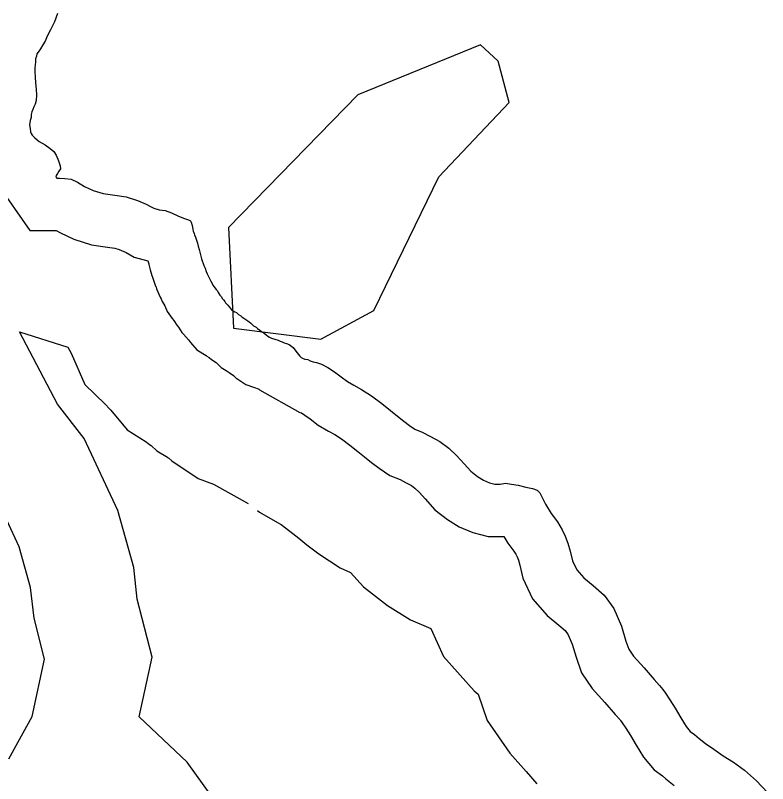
# Model space of a CAD drawing. Extents: x 1662474 to 1856135, y 779280 to 917889.
# Drawn here: x 1743779 to 1744857, y 791658 to 792759 of the extents above; entities that cross this region are included whole.
import ezdxf

# ---------------------------------------------------------------- set-up
doc = ezdxf.new("R2010")
doc.units = 0
for name, color, linetype in [('Exist Hydrographic Lake Shore', 7, 'Continuous'), ('Exist Hydrographic Pond Under 1500 Sq Ft', 7, 'Continuous'), ('Old_Level_44', 7, 'Continuous')]:
    doc.layers.add(name, color=color, linetype=linetype)

msp = doc.modelspace()

# ---------------------------------------------------------------- linework, layer by layer
at = {"layer": 'Exist Hydrographic Lake Shore'}
for points in [[(1743839.6, 792761.5), (1743835.4, 792749.7), (1743829.9, 792737.9), (1743824.9, 792728.8), (1743822, 792721.9), (1743818.9, 792716.4), (1743815.1, 792711.1), (1743811.8, 792705.9), (1743809.9, 792703.5), (1743809.6, 792700.4), (1743808.4, 792696.4), (1743808.1, 792691.7), (1743807.5, 792688.1), (1743807.2, 792683.3), (1743807.2, 792678.1), (1743807.5, 792670.2), (1743808.4, 792662.1), (1743808.9, 792653.1), (1743809.4, 792644.4), (1743808.9, 792636.9), (1743807.5, 792631.6), (1743805.8, 792627.7), (1743804.4, 792624), (1743803.1, 792620.6), (1743802.2, 792616.9), (1743801.8, 792612.7), (1743800.5, 792608.2), (1743799.6, 792602.2), (1743800.5, 792596.9), (1743801.2, 792592), (1743802, 792589.6), (1743803.6, 792587.2), (1743807.2, 792583.3), (1743813.6, 792578.1), (1743821.8, 792573.1), (1743829.4, 792568.1), (1743834.4, 792563.9), (1743837.8, 792558.4), (1743841.1, 792550.2), (1743843.5, 792543.4), (1743843.8, 792538.7)], [(1743843.8, 792538.7), (1743841.6, 792535.8), (1743839.6, 792532.4), (1743838, 792529.5), (1743837.2, 792527.7), (1743838.8, 792525.6), (1743842.5, 792525.6), (1743850, 792525.3), (1743859.2, 792524), (1743868.4, 792519.6), (1743878.6, 792513.8), (1743890.8, 792508), (1743905.1, 792503.5), (1743921.8, 792501.2), (1743938.2, 792498.8), (1743954.2, 792493.8), (1743966.9, 792488.3), (1743973.1, 792485.1), (1743977.9, 792482.5), (1743985.2, 792480.4), (1743993.9, 792479.1), (1744002.9, 792475.7), (1744012, 792471.5), (1744020.4, 792468.4), (1744027.2, 792466), (1744030.1, 792464.4), (1744031.1, 792462.3), (1744032.5, 792457.6), (1744033.5, 792452.4), (1744034.2, 792449.4), (1744035.4, 792446.3), (1744035.9, 792444.5), (1744037.2, 792440.8), (1744038.8, 792436.9), (1744040.1, 792432.4), (1744041.1, 792427.9), (1744042.8, 792423.2), (1744044, 792417.7), (1744044.8, 792414), (1744046.1, 792410.1), (1744047.1, 792406.9), (1744048.5, 792403.2), (1744049.5, 792400.4), (1744051.4, 792396.7), (1744052.6, 792392), (1744054.2, 792388.3), (1744056.1, 792384.9), (1744057.4, 792381.8), (1744059.5, 792378.1), (1744061.4, 792374.4), (1744062.4, 792372.1), (1744063.8, 792370.2), (1744066.9, 792366.2), (1744068.8, 792364.2), (1744070, 792361.6), (1744072.1, 792358.1), (1744074, 792355.8), (1744076, 792352.6), (1744077.4, 792351.3), (1744079.2, 792348.9), (1744080.5, 792346.8), (1744083.6, 792343.4), (1744086, 792340.6), (1744087.6, 792338.7), (1744089.1, 792336.9), (1744091.2, 792335.6), (1744093.9, 792334), (1744096, 792332.9), (1744099.1, 792330.3), (1744102.2, 792328.2), (1744104.4, 792326.4), (1744106.5, 792325.1), (1744109.6, 792323.2), (1744112.2, 792321.1), (1744114.4, 792319.6), (1744116.8, 792317.7), (1744118.2, 792316.4), (1744120.6, 792314), (1744124.1, 792311.9), (1744126.4, 792310.1), (1744129.4, 792307.8), (1744132.5, 792305.6), (1744135.6, 792303.5), (1744138.8, 792301.2), (1744141.1, 792299.1), (1744143.5, 792297.5), (1744146.4, 792296.4), (1744151.1, 792294.9), (1744155.6, 792293.3), (1744158.8, 792292.2), (1744161.4, 792291.2), (1744164.5, 792289.6), (1744167.6, 792288.8), (1744171.4, 792287), (1744173.6, 792285.9), (1744177.4, 792282.8), (1744181.2, 792277.8), (1744184.8, 792273.1), (1744186.8, 792270.4), (1744188.6, 792268.4)], [(1744188.6, 792268.4), (1744190.8, 792267.6), (1744193.9, 792266.2), (1744198.1, 792265.5), (1744201.5, 792263.6), (1744205.8, 792262.3), (1744210.6, 792261.2), (1744218, 792258.9), (1744226.8, 792254.4), (1744236.4, 792247.9), (1744246.1, 792241.1), (1744255.2, 792234), (1744264.2, 792228.8), (1744275.2, 792222.9), (1744289.6, 792213.5), (1744304.1, 792202.5), (1744316.5, 792192.8), (1744326.8, 792184.6), (1744335.6, 792177.3), (1744343.8, 792171.2), (1744351.6, 792166), (1744362.1, 792161.6), (1744373.9, 792155.5), (1744387.4, 792148.4), (1744400.1, 792138.7), (1744411.8, 792127.7), (1744422, 792116.4), (1744431.6, 792105.6), (1744441.1, 792098.3), (1744450, 792092.8), (1744458.5, 792089.1), (1744466, 792087.2), (1744473.6, 792087.2), (1744481.2, 792088.3), (1744490, 792087.2), (1744499.6, 792085.9), (1744510.4, 792082.8), (1744520.1, 792080.7), (1744526.8, 792078.3), (1744530.6, 792074.9), (1744533.5, 792068.9), (1744538.5, 792058.6), (1744546.6, 792045.2), (1744556.1, 792032.9), (1744562.4, 792021.9), (1744566.9, 792012.8), (1744570.8, 792002.5), (1744574.2, 791991.2), (1744577.6, 791977.3), (1744583.6, 791964.2), (1744593.4, 791953.1), (1744606.8, 791942.1), (1744622.5, 791927.9), (1744636.6, 791908.8), (1744647.6, 791883.6), (1744654, 791862.1), (1744657.9, 791850.8), (1744664.8, 791840.8), (1744679.8, 791824), (1744694.4, 791807.2), (1744702, 791798.8), (1744704.6, 791795.7), (1744706.8, 791792.8), (1744710.4, 791787.8), (1744716.8, 791778.1), (1744724.4, 791766), (1744732.5, 791752.1), (1744740.1, 791740), (1744746.1, 791732.7), (1744751.9, 791728.5), (1744758.8, 791722.9), (1744767.9, 791715.4), (1744779.8, 791707.5), (1744793.4, 791698), (1744808, 791688.9), (1744823.8, 791677.1), (1744840.9, 791661.8), (1744856.9, 791645.2)]]:
    msp.add_lwpolyline(points, dxfattribs=at)
at = {"layer": 'Exist Hydrographic Pond Under 1500 Sq Ft'}
msp.add_lwpolyline([(1744091.8, 792310.4), (1744216.7, 792294.8), (1744292.8, 792336), (1744385.7, 792527.7), (1744486.8, 792634), (1744470.8, 792693.3), (1744445.7, 792716.8), (1744269.8, 792644.9), (1744084.6, 792455), (1744091.8, 792310.4)], dxfattribs=at)
at = {"layer": 'Old_Level_44'}
for points in [[(1743752.1, 792518.2), (1743799.9, 792450.6), (1743838, 792450.6), (1743844, 792447.2), (1743863.3, 792438), (1743888.6, 792430.1), (1743911.2, 792426.9), (1743921.6, 792425.4), (1743928, 792423.4), (1743934.8, 792420.5), (1743937.9, 792418.9), (1743949.3, 792412.6), (1743969, 792407.1), (1743970.5, 792402.7), (1743970.7, 792401.9), (1743972.3, 792394.1), (1743975, 792386.3), (1743976.2, 792382.4), (1743977.9, 792377.8), (1743980.3, 792370.9), (1743980.9, 792369.7), (1743981.7, 792367.1), (1743986.9, 792355.2), (1743988.1, 792352.9), (1743989.7, 792348.9), (1743993.5, 792342.4), (1743996.9, 792334.5), (1744004.1, 792324.7), (1744006.4, 792321.8), (1744010.6, 792315), (1744012.8, 792312.2), (1744017.7, 792304.6), (1744019.1, 792303.2), (1744020, 792301.8), (1744027.2, 792294), (1744028.7, 792292.1), (1744030.4, 792290.2), (1744039.2, 792279.5), (1744052.4, 792271.4), (1744053.2, 792270.9), (1744053.8, 792270.4), (1744056.7, 792268.5), (1744060.1, 792265.6), (1744067, 792261.3), (1744068, 792260.6), (1744074.3, 792254.2), (1744081.3, 792250.1), (1744085.4, 792247), (1744091.6, 792242.8), (1744095.3, 792239.5), (1744109.4, 792230.1), (1744121.7, 792225.6), (1744127.1, 792223.8), (1744128.3, 792223.4), (1744129.1, 792222.4), (1744186.7, 792189.7)], [(1744620, 790835.3), (1744548.2, 790841), (1744500, 790924.3), (1744460.4, 791008.7), (1744413.1, 791113.6), (1744385.9, 791165.9), (1744340.8, 791258.4), (1744286.9, 791338.2), (1744235.9, 791440.3), (1744210.7, 791467.7), (1744193.9, 791504.7), (1744185.3, 791513.2), (1744153.2, 791604.2), (1744074.8, 791618.9), (1744071.5, 791624.2), (1744025.3, 791688.9), (1743956.5, 791753.6), (1743975.2, 791839.2), (1743954, 791922.2), (1743948.8, 791967.8), (1743926.2, 792049.5), (1743878, 792152.3), (1743839.8, 792201.8), (1743785.4, 792305.2)], [(1743785.4, 792305.2), (1743854.3, 792283.6), (1743854.4, 792283.3), (1743859.2, 792274.9), (1743878.7, 792229.9), (1743908.1, 792201.9), (1743914.2, 792195.2), (1743914.2, 792195.2), (1743915.9, 792193.3), (1743939.4, 792164.9), (1743966.9, 792147.9), (1743971.5, 792144), (1743974, 792142.5), (1743981.8, 792134.7), (1743997.1, 792125.6), (1743997.3, 792125.5), (1743999, 792124.3), (1744003.5, 792120.3), (1744041.3, 792095.4), (1744063.2, 792087.3), (1744112.6, 792059.3)], [(1744186.7, 792189.7), (1744189.4, 792189.1), (1744193.8, 792186.1), (1744201.7, 792180.6), (1744213.2, 792171.7), (1744227.8, 792163.2), (1744237.1, 792158.3), (1744246.3, 792152.2), (1744258.2, 792143.2), (1744270, 792133.9), (1744279.6, 792126.3), (1744289.3, 792118.3), (1744300.5, 792110), (1744315.9, 792099.7), (1744330.3, 792093.6), (1744339.3, 792088.9), (1744346.9, 792085), (1744351.4, 792081.5), (1744358.1, 792075.2), (1744366.3, 792066.2), (1744380.4, 792050.4), (1744398.2, 792036.7), (1744415.2, 792026.1), (1744434.5, 792017.8), (1744456.8, 792012.2), (1744478.8, 792012.2), (1744478.9, 792012.3), (1744484.7, 792002.7), (1744493.5, 791991.3), (1744496, 791986.9), (1744498, 791982.9), (1744499.8, 791978.1), (1744501.9, 791971.2), (1744506.4, 791952.6), (1744520, 791922.9), (1744541.1, 791899), (1744557.8, 791885.3), (1744566.7, 791877.3), (1744571.3, 791871.1), (1744577, 791857.8), (1744582.6, 791839.2), (1744590.3, 791816.7), (1744605.6, 791794.4), (1744623.5, 791774.4), (1744638.3, 791757.3), (1744645.5, 791749.5), (1744646.1, 791748.6), (1744648.7, 791745.1), (1744653.7, 791737.5), (1744660.3, 791727), (1744668.4, 791713.2), (1744679.2, 791696.1), (1744694.2, 791677.7), (1744706.2, 791669), (1744711.2, 791664.9), (1744723.1, 791655.1)], [(1743770, 791693.5), (1743803.2, 791754.4), (1743821.1, 791836.5), (1743806.1, 791895.1), (1743801.1, 791939.2), (1743785, 791997.3), (1743749.2, 792073.7)], [(1744126.2, 792049.4), (1744129.2, 792047.1), (1744155, 792032), (1744160.3, 792029.2), (1744166.5, 792024.5), (1744177, 792016.2), (1744185.3, 792009.6), (1744196.7, 792000.2), (1744214, 791987.4), (1744244.5, 791967), (1744259.4, 791960.7), (1744277.9, 791940), (1744312.5, 791913.4), (1744345.5, 791892.7), (1744374.6, 791880.3), (1744392.8, 791840.4), (1744436.5, 791790.8), (1744442.2, 791786.2), (1744455.1, 791748.6), (1744487.4, 791701.6), (1744510.9, 791675.3), (1744526.3, 791657.6)]]:
    msp.add_lwpolyline(points, dxfattribs=at)

doc.saveas('drawing.dxf')
